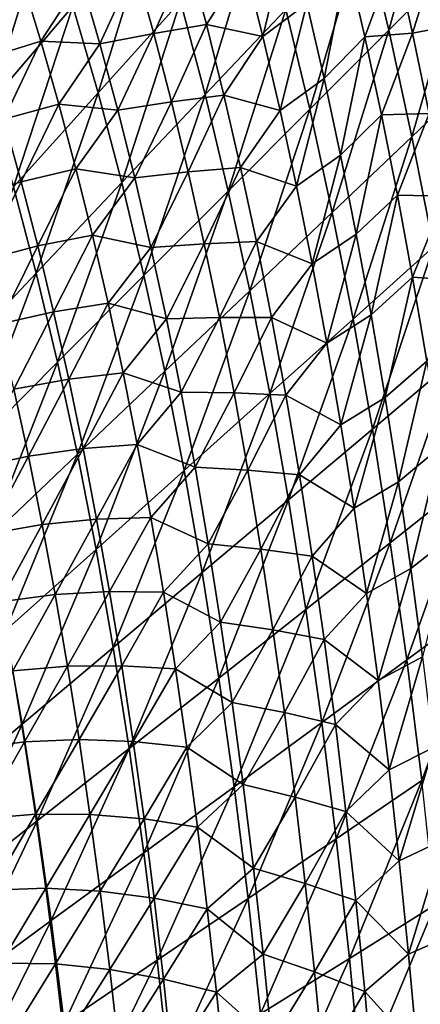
# Model space of a CAD drawing. Header units: millimetres. Extents: x -300 to 300, y -500 to 500.
# Tile 901 of 988: x 173 to 212, y 129 to 223. Entities that reach past the tile are written whole.
import ezdxf

# ---------------------------------------------------------------- set-up
doc = ezdxf.new("R2010")
doc.units = ezdxf.units.MM
doc.header["$LTSCALE"] = 81.481481
doc.layers.add('19', color=7, linetype='CONTINUOUS')
doc.layers.add('21', color=7, linetype='CONTINUOUS')

msp = doc.modelspace()

# ---------------------------------------------------------------- linework, layer by layer
at = {"layer": '19', "color": 7, "linetype": 'CONTINUOUS'}
for points in [[(175.848, 232.053, 66.291), (173.162, 239.757, 66.46), (167.985, 222.428, 67.727), (175.848, 232.053, 66.291)], [(208.509, 221.775, 60.4), (213.326, 239.211, 58.524), (206.147, 231.62, 60.573), (208.509, 221.775, 60.4)], [(215.758, 229.067, 58.348), (213.326, 239.211, 58.524), (208.509, 221.775, 60.4), (215.758, 229.067, 58.348)], [(180.789, 215.788, 65.964), (186.146, 233.102, 64.542), (178.389, 224.065, 66.126), (180.789, 215.788, 65.964)], [(188.642, 224.511, 64.373), (186.146, 233.102, 64.542), (180.789, 215.788, 65.964), (188.642, 224.511, 64.373)], [(190.992, 215.615, 64.208), (196.261, 232.961, 62.637), (188.642, 224.511, 64.373), (190.992, 215.615, 64.208)], [(198.697, 223.751, 62.465), (196.261, 232.961, 62.637), (190.992, 215.615, 64.208), (198.697, 223.751, 62.465)], [(170.42, 214.754, 67.571), (175.848, 232.053, 66.291), (167.985, 222.428, 67.727), (170.42, 214.754, 67.571)], [(178.389, 224.065, 66.126), (175.848, 232.053, 66.291), (170.42, 214.754, 67.571), (178.389, 224.065, 66.126)], [(200.983, 214.221, 62.298), (206.147, 231.62, 60.573), (198.697, 223.751, 62.465), (200.983, 214.221, 62.298)], [(208.509, 221.775, 60.4), (206.147, 231.62, 60.573), (200.983, 214.221, 62.298), (208.509, 221.775, 60.4)], [(210.717, 211.594, 60.234), (215.758, 229.067, 58.348), (208.509, 221.775, 60.4), (210.717, 211.594, 60.234)], [(218.032, 218.573, 58.177), (215.758, 229.067, 58.348), (210.717, 211.594, 60.234), (218.032, 218.573, 58.177)], [(172.718, 206.805, 67.417), (178.389, 224.065, 66.126), (170.42, 214.754, 67.571), (172.718, 206.805, 67.417)], [(180.789, 215.788, 65.964), (178.389, 224.065, 66.126), (172.718, 206.805, 67.417), (180.789, 215.788, 65.964)], [(183.048, 207.221, 65.806), (188.642, 224.511, 64.373), (180.789, 215.788, 65.964), (183.048, 207.221, 65.806)], [(190.992, 215.615, 64.208), (188.642, 224.511, 64.373), (183.048, 207.221, 65.806), (190.992, 215.615, 64.208)], [(193.197, 206.413, 64.047), (198.697, 223.751, 62.465), (190.992, 215.615, 64.208), (193.197, 206.413, 64.047)], [(200.983, 214.221, 62.298), (198.697, 223.751, 62.465), (193.197, 206.413, 64.047), (200.983, 214.221, 62.298)], [(203.12, 204.367, 62.136), (208.509, 221.775, 60.4), (200.983, 214.221, 62.298), (203.12, 204.367, 62.136)], [(210.717, 211.594, 60.234), (208.509, 221.775, 60.4), (203.12, 204.367, 62.136), (210.717, 211.594, 60.234)], [(212.774, 201.073, 60.073), (218.032, 218.573, 58.177), (210.717, 211.594, 60.234), (212.774, 201.073, 60.073)], [(174.883, 198.578, 67.267), (180.789, 215.788, 65.964), (172.718, 206.805, 67.417), (174.883, 198.578, 67.267)], [(183.048, 207.221, 65.806), (180.789, 215.788, 65.964), (174.883, 198.578, 67.267), (183.048, 207.221, 65.806)], [(185.169, 198.36, 65.653), (190.992, 215.615, 64.208), (183.048, 207.221, 65.806), (185.169, 198.36, 65.653)], [(193.197, 206.413, 64.047), (190.992, 215.615, 64.208), (185.169, 198.36, 65.653), (193.197, 206.413, 64.047)], [(195.26, 196.9, 63.891), (200.983, 214.221, 62.298), (193.197, 206.413, 64.047), (195.26, 196.9, 63.891)], [(203.12, 204.367, 62.136), (200.983, 214.221, 62.298), (195.26, 196.9, 63.891), (203.12, 204.367, 62.136)], [(205.112, 194.186, 61.98), (210.717, 211.594, 60.234), (203.12, 204.367, 62.136), (205.112, 194.186, 61.98)], [(212.774, 201.073, 60.073), (210.717, 211.594, 60.234), (205.112, 194.186, 61.98), (212.774, 201.073, 60.073)], [(174.883, 198.578, 67.267), (172.718, 206.805, 67.417), (166.513, 189.696, 68.597), (174.883, 198.578, 67.267)], [(176.916, 190.071, 67.121), (183.048, 207.221, 65.806), (174.883, 198.578, 67.267), (176.916, 190.071, 67.121)], [(185.169, 198.36, 65.653), (183.048, 207.221, 65.806), (176.916, 190.071, 67.121), (185.169, 198.36, 65.653)], [(187.154, 189.202, 65.504), (193.197, 206.413, 64.047), (185.169, 198.36, 65.653), (187.154, 189.202, 65.504)], [(195.26, 196.9, 63.891), (193.197, 206.413, 64.047), (187.154, 189.202, 65.504), (195.26, 196.9, 63.891)], [(197.183, 187.075, 63.741), (203.12, 204.367, 62.136), (195.26, 196.9, 63.891), (197.183, 187.075, 63.741)], [(205.112, 194.186, 61.98), (203.12, 204.367, 62.136), (197.183, 187.075, 63.741), (205.112, 194.186, 61.98)], [(206.96, 183.676, 61.831), (212.774, 201.073, 60.073), (205.112, 194.186, 61.98), (206.96, 183.676, 61.831)], [(214.682, 190.207, 59.919), (212.774, 201.073, 60.073), (206.96, 183.676, 61.831), (214.682, 190.207, 59.919)], [(168.453, 181.555, 68.459), (174.883, 198.578, 67.267), (166.513, 189.696, 68.597), (168.453, 181.555, 68.459)], [(176.916, 190.071, 67.121), (174.883, 198.578, 67.267), (168.453, 181.555, 68.459), (176.916, 190.071, 67.121)], [(178.818, 181.281, 66.98), (185.169, 198.36, 65.653), (176.916, 190.071, 67.121), (178.818, 181.281, 66.98)], [(187.154, 189.202, 65.504), (185.169, 198.36, 65.653), (178.818, 181.281, 66.98), (187.154, 189.202, 65.504)], [(189.003, 179.745, 65.36), (195.26, 196.9, 63.891), (187.154, 189.202, 65.504), (189.003, 179.745, 65.36)], [(197.183, 187.075, 63.741), (195.26, 196.9, 63.891), (189.003, 179.745, 65.36), (197.183, 187.075, 63.741)], [(198.967, 176.933, 63.597), (205.112, 194.186, 61.98), (197.183, 187.075, 63.741), (198.967, 176.933, 63.597)], [(206.96, 183.676, 61.831), (205.112, 194.186, 61.98), (198.967, 176.933, 63.597), (206.96, 183.676, 61.831)], [(170.269, 173.146, 68.326), (176.916, 190.071, 67.121), (168.453, 181.555, 68.459), (170.269, 173.146, 68.326)], [(178.818, 181.281, 66.98), (176.916, 190.071, 67.121), (170.269, 173.146, 68.326), (178.818, 181.281, 66.98)], [(208.667, 172.831, 61.688), (214.682, 190.207, 59.919), (206.96, 183.676, 61.831), (208.667, 172.831, 61.688)], [(216.443, 178.995, 59.771), (214.682, 190.207, 59.919), (208.667, 172.831, 61.688), (216.443, 178.995, 59.771)], [(180.591, 172.206, 66.844), (187.154, 189.202, 65.504), (178.818, 181.281, 66.98), (180.591, 172.206, 66.844)], [(189.003, 179.745, 65.36), (187.154, 189.202, 65.504), (180.591, 172.206, 66.844), (189.003, 179.745, 65.36)], [(190.72, 169.986, 65.222), (197.183, 187.075, 63.741), (189.003, 179.745, 65.36), (190.72, 169.986, 65.222)], [(198.967, 176.933, 63.597), (197.183, 187.075, 63.741), (190.72, 169.986, 65.222), (198.967, 176.933, 63.597)], [(200.615, 166.471, 63.459), (206.96, 183.676, 61.831), (198.967, 176.933, 63.597), (200.615, 166.471, 63.459)], [(208.667, 172.831, 61.688), (206.96, 183.676, 61.831), (200.615, 166.471, 63.459), (208.667, 172.831, 61.688)], [(171.962, 164.465, 68.198), (178.818, 181.281, 66.98), (170.269, 173.146, 68.326), (171.962, 164.465, 68.198)], [(180.591, 172.206, 66.844), (178.818, 181.281, 66.98), (171.962, 164.465, 68.198), (180.591, 172.206, 66.844)], [(182.237, 162.842, 66.713), (189.003, 179.745, 65.36), (180.591, 172.206, 66.844), (182.237, 162.842, 66.713)], [(190.72, 169.986, 65.222), (189.003, 179.745, 65.36), (182.237, 162.842, 66.713), (190.72, 169.986, 65.222)], [(210.233, 161.65, 61.552), (216.443, 178.995, 59.771), (208.667, 172.831, 61.688), (210.233, 161.65, 61.552)], [(218.06, 167.431, 59.631), (216.443, 178.995, 59.771), (210.233, 161.65, 61.552), (218.06, 167.431, 59.631)], [(192.306, 159.921, 65.091), (198.967, 176.933, 63.597), (190.72, 169.986, 65.222), (192.306, 159.921, 65.091)], [(200.615, 166.471, 63.459), (198.967, 176.933, 63.597), (192.306, 159.921, 65.091), (200.615, 166.471, 63.459)], [(173.534, 155.51, 68.075), (180.591, 172.206, 66.844), (171.962, 164.465, 68.198), (173.534, 155.51, 68.075)], [(182.237, 162.842, 66.713), (180.591, 172.206, 66.844), (173.534, 155.51, 68.075), (182.237, 162.842, 66.713)], [(202.128, 155.687, 63.328), (208.667, 172.831, 61.688), (200.615, 166.471, 63.459), (202.128, 155.687, 63.328)], [(210.233, 161.65, 61.552), (208.667, 172.831, 61.688), (202.128, 155.687, 63.328), (210.233, 161.65, 61.552)], [(183.757, 153.188, 66.589), (190.72, 169.986, 65.222), (182.237, 162.842, 66.713), (183.757, 153.188, 66.589)], [(192.306, 159.921, 65.091), (190.72, 169.986, 65.222), (183.757, 153.188, 66.589), (192.306, 159.921, 65.091)], [(211.663, 150.129, 61.424), (218.06, 167.431, 59.631), (210.233, 161.65, 61.552), (211.663, 150.129, 61.424)], [(193.763, 149.548, 64.966), (200.615, 166.471, 63.459), (192.306, 159.921, 65.091), (193.763, 149.548, 64.966)], [(202.128, 155.687, 63.328), (200.615, 166.471, 63.459), (193.763, 149.548, 64.966), (202.128, 155.687, 63.328)], [(173.534, 155.51, 68.075), (171.962, 164.465, 68.198), (164.631, 147.996, 69.314), (173.534, 155.51, 68.075)], [(174.987, 146.279, 67.958), (182.237, 162.842, 66.713), (173.534, 155.51, 68.075), (174.987, 146.279, 67.958)], [(183.757, 153.188, 66.589), (182.237, 162.842, 66.713), (174.987, 146.279, 67.958), (183.757, 153.188, 66.589)], [(203.509, 144.578, 63.205), (210.233, 161.65, 61.552), (202.128, 155.687, 63.328), (203.509, 144.578, 63.205)], [(211.663, 150.129, 61.424), (210.233, 161.65, 61.552), (203.509, 144.578, 63.205), (211.663, 150.129, 61.424)], [(185.154, 143.24, 66.47), (192.306, 159.921, 65.091), (183.757, 153.188, 66.589), (185.154, 143.24, 66.47)], [(193.763, 149.548, 64.966), (192.306, 159.921, 65.091), (185.154, 143.24, 66.47), (193.763, 149.548, 64.966)], [(166.013, 139.2, 69.204), (173.534, 155.51, 68.075), (164.631, 147.996, 69.314), (166.013, 139.2, 69.204)], [(174.987, 146.279, 67.958), (173.534, 155.51, 68.075), (166.013, 139.2, 69.204), (174.987, 146.279, 67.958)], [(195.092, 138.865, 64.848), (202.128, 155.687, 63.328), (193.763, 149.548, 64.966), (195.092, 138.865, 64.848)], [(203.509, 144.578, 63.205), (202.128, 155.687, 63.328), (195.092, 138.865, 64.848), (203.509, 144.578, 63.205)], [(176.322, 136.769, 67.847), (183.757, 153.188, 66.589), (174.987, 146.279, 67.958), (176.322, 136.769, 67.847)], [(185.154, 143.24, 66.47), (183.757, 153.188, 66.589), (176.322, 136.769, 67.847), (185.154, 143.24, 66.47)], [(186.43, 132.996, 66.359), (193.763, 149.548, 64.966), (185.154, 143.24, 66.47), (186.43, 132.996, 66.359)], [(195.092, 138.865, 64.848), (193.763, 149.548, 64.966), (186.43, 132.996, 66.359), (195.092, 138.865, 64.848)], [(204.759, 133.14, 63.09), (211.663, 150.129, 61.424), (203.509, 144.578, 63.205), (204.759, 133.14, 63.09)], [(212.956, 138.265, 61.305), (211.663, 150.129, 61.424), (204.759, 133.14, 63.09), (212.956, 138.265, 61.305)], [(167.283, 130.141, 69.1), (174.987, 146.279, 67.958), (166.013, 139.2, 69.204), (167.283, 130.141, 69.1)], [(176.322, 136.769, 67.847), (174.987, 146.279, 67.958), (167.283, 130.141, 69.1), (176.322, 136.769, 67.847)], [(196.296, 127.867, 64.738), (203.509, 144.578, 63.205), (195.092, 138.865, 64.848), (196.296, 127.867, 64.738)], [(204.759, 133.14, 63.09), (203.509, 144.578, 63.205), (196.296, 127.867, 64.738), (204.759, 133.14, 63.09)], [(177.541, 126.977, 67.742), (185.154, 143.24, 66.47), (176.322, 136.769, 67.847), (177.541, 126.977, 67.742)], [(186.43, 132.996, 66.359), (185.154, 143.24, 66.47), (177.541, 126.977, 67.742), (186.43, 132.996, 66.359)], [(187.585, 122.453, 66.254), (195.092, 138.865, 64.848), (186.43, 132.996, 66.359), (187.585, 122.453, 66.254)], [(196.296, 127.867, 64.738), (195.092, 138.865, 64.848), (187.585, 122.453, 66.254), (196.296, 127.867, 64.738)], [(205.881, 121.37, 62.984), (212.956, 138.265, 61.305), (204.759, 133.14, 63.09), (205.881, 121.37, 62.984)], [(214.117, 126.054, 61.194), (212.956, 138.265, 61.305), (205.881, 121.37, 62.984), (214.117, 126.054, 61.194)], [(168.443, 120.814, 69.003), (176.322, 136.769, 67.847), (167.283, 130.141, 69.1), (168.443, 120.814, 69.003)], [(177.541, 126.977, 67.742), (176.322, 136.769, 67.847), (168.443, 120.814, 69.003), (177.541, 126.977, 67.742)], [(178.645, 116.902, 67.643), (186.43, 132.996, 66.359), (177.541, 126.977, 67.742), (178.645, 116.902, 67.643)], [(187.585, 122.453, 66.254), (186.43, 132.996, 66.359), (178.645, 116.902, 67.643), (187.585, 122.453, 66.254)], [(197.377, 116.553, 64.637), (204.759, 133.14, 63.09), (196.296, 127.867, 64.738), (197.377, 116.553, 64.637)], [(205.881, 121.37, 62.984), (204.759, 133.14, 63.09), (197.377, 116.553, 64.637), (205.881, 121.37, 62.984)]]:
    msp.add_3dface(points, dxfattribs=at)
at = {"layer": '21', "color": 7, "linetype": 'CONTINUOUS'}
for points in [[(196.51, 221.154, 47.677), (194.784, 228.028, 47.797), (198.965, 231.308, 46.8), (196.51, 221.154, 47.677)], [(200.698, 224.328, 46.68), (196.51, 221.154, 47.677), (198.965, 231.308, 46.8), (200.698, 224.328, 46.68)], [(213.447, 230.046, 43.393), (210.796, 221.488, 44.423), (209.129, 228.985, 44.541), (213.447, 230.046, 43.393)], [(213.447, 230.046, 43.393), (215.116, 222.317, 43.275), (210.796, 221.488, 44.423), (213.447, 230.046, 43.393)], [(186.097, 221.455, 49.674), (184.338, 227.815, 49.792), (189.386, 228.856, 48.83), (186.097, 221.455, 49.674)], [(191.13, 222.296, 48.711), (186.097, 221.455, 49.674), (189.386, 228.856, 48.83), (191.13, 222.296, 48.711)], [(191.13, 222.296, 48.711), (189.386, 228.856, 48.83), (194.784, 228.028, 47.797), (191.13, 222.296, 48.711)], [(202.351, 217.169, 46.562), (200.698, 224.328, 46.68), (204.555, 228.423, 45.66), (202.351, 217.169, 46.562)], [(206.234, 221.142, 45.541), (202.351, 217.169, 46.562), (204.555, 228.423, 45.66), (206.234, 221.142, 45.541)], [(206.234, 221.142, 45.541), (204.555, 228.423, 45.66), (209.129, 228.985, 44.541), (206.234, 221.142, 45.541)], [(210.796, 221.488, 44.423), (206.234, 221.142, 45.541), (209.129, 228.985, 44.541), (210.796, 221.488, 44.423)], [(180.964, 220.469, 50.598), (179.19, 226.629, 50.715), (184.338, 227.815, 49.792), (180.964, 220.469, 50.598)], [(186.097, 221.455, 49.674), (180.964, 220.469, 50.598), (184.338, 227.815, 49.792), (186.097, 221.455, 49.674)], [(196.51, 221.154, 47.677), (191.13, 222.296, 48.711), (194.784, 228.028, 47.797), (196.51, 221.154, 47.677)], [(170.09, 219.096, 52.35), (168.294, 224.768, 52.464), (173.537, 226.6, 51.625), (170.09, 219.096, 52.35)], [(175.325, 220.732, 51.51), (170.09, 219.096, 52.35), (173.537, 226.6, 51.625), (175.325, 220.732, 51.51)], [(175.325, 220.732, 51.51), (173.537, 226.6, 51.625), (179.19, 226.629, 50.715), (175.325, 220.732, 51.51)], [(180.964, 220.469, 50.598), (175.325, 220.732, 51.51), (179.19, 226.629, 50.715), (180.964, 220.469, 50.598)], [(198.156, 214.103, 47.559), (196.51, 221.154, 47.677), (200.698, 224.328, 46.68), (198.156, 214.103, 47.559)], [(202.351, 217.169, 46.562), (198.156, 214.103, 47.559), (200.698, 224.328, 46.68), (202.351, 217.169, 46.562)], [(187.78, 214.93, 49.558), (186.097, 221.455, 49.674), (191.13, 222.296, 48.711), (187.78, 214.93, 49.558)], [(192.797, 215.566, 48.594), (187.78, 214.93, 49.558), (191.13, 222.296, 48.711), (192.797, 215.566, 48.594)], [(192.797, 215.566, 48.594), (191.13, 222.296, 48.711), (196.51, 221.154, 47.677), (192.797, 215.566, 48.594)], [(215.116, 222.317, 43.275), (212.382, 213.802, 44.307), (210.796, 221.488, 44.423), (215.116, 222.317, 43.275)], [(182.662, 214.146, 50.482), (180.964, 220.469, 50.598), (186.097, 221.455, 49.674), (182.662, 214.146, 50.482)], [(187.78, 214.93, 49.558), (182.662, 214.146, 50.482), (186.097, 221.455, 49.674), (187.78, 214.93, 49.558)], [(198.156, 214.103, 47.559), (192.797, 215.566, 48.594), (196.51, 221.154, 47.677), (198.156, 214.103, 47.559)], [(203.924, 209.83, 46.447), (202.351, 217.169, 46.562), (206.234, 221.142, 45.541), (203.924, 209.83, 46.447)], [(207.832, 213.678, 45.424), (203.924, 209.83, 46.447), (206.234, 221.142, 45.541), (207.832, 213.678, 45.424)], [(207.832, 213.678, 45.424), (206.234, 221.142, 45.541), (210.796, 221.488, 44.423), (207.832, 213.678, 45.424)], [(212.382, 213.802, 44.307), (207.832, 213.678, 45.424), (210.796, 221.488, 44.423), (212.382, 213.802, 44.307)], [(171.813, 213.272, 52.238), (170.09, 219.096, 52.35), (175.325, 220.732, 51.51), (171.813, 213.272, 52.238)], [(177.039, 214.709, 51.396), (171.813, 213.272, 52.238), (175.325, 220.732, 51.51), (177.039, 214.709, 51.396)], [(177.039, 214.709, 51.396), (175.325, 220.732, 51.51), (180.964, 220.469, 50.598), (177.039, 214.709, 51.396)], [(182.662, 214.146, 50.482), (177.039, 214.709, 51.396), (180.964, 220.469, 50.598), (182.662, 214.146, 50.482)], [(199.724, 206.873, 47.444), (198.156, 214.103, 47.559), (202.351, 217.169, 46.562), (199.724, 206.873, 47.444)], [(203.924, 209.83, 46.447), (199.724, 206.873, 47.444), (202.351, 217.169, 46.562), (203.924, 209.83, 46.447)], [(189.386, 208.238, 49.443), (187.78, 214.93, 49.558), (192.797, 215.566, 48.594), (189.386, 208.238, 49.443)], [(194.388, 208.666, 48.479), (189.386, 208.238, 49.443), (192.797, 215.566, 48.594), (194.388, 208.666, 48.479)], [(194.388, 208.666, 48.479), (192.797, 215.566, 48.594), (198.156, 214.103, 47.559), (194.388, 208.666, 48.479)], [(173.464, 207.297, 52.128), (171.813, 213.272, 52.238), (177.039, 214.709, 51.396), (173.464, 207.297, 52.128)], [(178.68, 208.53, 51.284), (173.464, 207.297, 52.128), (177.039, 214.709, 51.396), (178.68, 208.53, 51.284)], [(178.68, 208.53, 51.284), (177.039, 214.709, 51.396), (182.662, 214.146, 50.482), (178.68, 208.53, 51.284)], [(184.285, 207.661, 50.369), (182.662, 214.146, 50.482), (187.78, 214.93, 49.558), (184.285, 207.661, 50.369)], [(189.386, 208.238, 49.443), (184.285, 207.661, 50.369), (187.78, 214.93, 49.558), (189.386, 208.238, 49.443)], [(184.285, 207.661, 50.369), (178.68, 208.53, 51.284), (182.662, 214.146, 50.482), (184.285, 207.661, 50.369)], [(199.724, 206.873, 47.444), (194.388, 208.666, 48.479), (198.156, 214.103, 47.559), (199.724, 206.873, 47.444)], [(205.419, 202.309, 46.334), (203.924, 209.83, 46.447), (207.832, 213.678, 45.424), (205.419, 202.309, 46.334)], [(209.35, 206.028, 45.311), (205.419, 202.309, 46.334), (207.832, 213.678, 45.424), (209.35, 206.028, 45.311)], [(209.35, 206.028, 45.311), (207.832, 213.678, 45.424), (212.382, 213.802, 44.307), (209.35, 206.028, 45.311)], [(213.887, 205.926, 44.194), (209.35, 206.028, 45.311), (212.382, 213.802, 44.307), (213.887, 205.926, 44.194)], [(173.464, 207.297, 52.128), (168.218, 205.711, 52.929), (171.813, 213.272, 52.238), (173.464, 207.297, 52.128)], [(201.213, 199.465, 47.332), (199.724, 206.873, 47.444), (203.924, 209.83, 46.447), (201.213, 199.465, 47.332)], [(205.419, 202.309, 46.334), (201.213, 199.465, 47.332), (203.924, 209.83, 46.447), (205.419, 202.309, 46.334)], [(190.917, 201.379, 49.332), (189.386, 208.238, 49.443), (194.388, 208.666, 48.479), (190.917, 201.379, 49.332)], [(195.902, 201.594, 48.367), (190.917, 201.379, 49.332), (194.388, 208.666, 48.479), (195.902, 201.594, 48.367)], [(195.902, 201.594, 48.367), (194.388, 208.666, 48.479), (199.724, 206.873, 47.444), (195.902, 201.594, 48.367)], [(175.043, 201.167, 52.019), (173.464, 207.297, 52.128), (178.68, 208.53, 51.284), (175.043, 201.167, 52.019)], [(180.248, 202.194, 51.175), (175.043, 201.167, 52.019), (178.68, 208.53, 51.284), (180.248, 202.194, 51.175)], [(180.248, 202.194, 51.175), (178.68, 208.53, 51.284), (184.285, 207.661, 50.369), (180.248, 202.194, 51.175)], [(185.832, 201.012, 50.258), (184.285, 207.661, 50.369), (189.386, 208.238, 49.443), (185.832, 201.012, 50.258)], [(190.917, 201.379, 49.332), (185.832, 201.012, 50.258), (189.386, 208.238, 49.443), (190.917, 201.379, 49.332)], [(169.803, 199.789, 52.822), (168.218, 205.711, 52.929), (173.464, 207.297, 52.128), (169.803, 199.789, 52.822)], [(175.043, 201.167, 52.019), (169.803, 199.789, 52.822), (173.464, 207.297, 52.128), (175.043, 201.167, 52.019)], [(185.832, 201.012, 50.258), (180.248, 202.194, 51.175), (184.285, 207.661, 50.369), (185.832, 201.012, 50.258)], [(201.213, 199.465, 47.332), (195.902, 201.594, 48.367), (199.724, 206.873, 47.444), (201.213, 199.465, 47.332)], [(206.837, 194.606, 46.225), (205.419, 202.309, 46.334), (209.35, 206.028, 45.311), (206.837, 194.606, 46.225)], [(210.79, 198.19, 45.2), (206.837, 194.606, 46.225), (209.35, 206.028, 45.311), (210.79, 198.19, 45.2)], [(210.79, 198.19, 45.2), (209.35, 206.028, 45.311), (213.887, 205.926, 44.194), (210.79, 198.19, 45.2)], [(215.311, 197.857, 44.084), (210.79, 198.19, 45.2), (213.887, 205.926, 44.194), (215.311, 197.857, 44.084)], [(176.55, 194.883, 51.913), (175.043, 201.167, 52.019), (180.248, 202.194, 51.175), (176.55, 194.883, 51.913)], [(181.745, 195.699, 51.067), (176.55, 194.883, 51.913), (180.248, 202.194, 51.175), (181.745, 195.699, 51.067)], [(181.745, 195.699, 51.067), (180.248, 202.194, 51.175), (185.832, 201.012, 50.258), (181.745, 195.699, 51.067)], [(202.625, 191.875, 47.223), (201.213, 199.465, 47.332), (205.419, 202.309, 46.334), (202.625, 191.875, 47.223)], [(206.837, 194.606, 46.225), (202.625, 191.875, 47.223), (205.419, 202.309, 46.334), (206.837, 194.606, 46.225)], [(171.318, 193.717, 52.717), (169.803, 199.789, 52.822), (175.043, 201.167, 52.019), (171.318, 193.717, 52.717)], [(176.55, 194.883, 51.913), (171.318, 193.717, 52.717), (175.043, 201.167, 52.019), (176.55, 194.883, 51.913)], [(187.307, 194.197, 50.149), (185.832, 201.012, 50.258), (190.917, 201.379, 49.332), (187.307, 194.197, 50.149)], [(192.374, 194.35, 49.223), (187.307, 194.197, 50.149), (190.917, 201.379, 49.332), (192.374, 194.35, 49.223)], [(192.374, 194.35, 49.223), (190.917, 201.379, 49.332), (195.902, 201.594, 48.367), (192.374, 194.35, 49.223)], [(197.341, 194.35, 48.258), (192.374, 194.35, 49.223), (195.902, 201.594, 48.367), (197.341, 194.35, 48.258)], [(197.341, 194.35, 48.258), (195.902, 201.594, 48.367), (201.213, 199.465, 47.332), (197.341, 194.35, 48.258)], [(187.307, 194.197, 50.149), (181.745, 195.699, 51.067), (185.832, 201.012, 50.258), (187.307, 194.197, 50.149)], [(202.625, 191.875, 47.223), (197.341, 194.35, 48.258), (201.213, 199.465, 47.332), (202.625, 191.875, 47.223)], [(208.177, 186.718, 46.118), (206.837, 194.606, 46.225), (210.79, 198.19, 45.2), (208.177, 186.718, 46.118)], [(212.151, 190.165, 45.093), (208.177, 186.718, 46.118), (210.79, 198.19, 45.2), (212.151, 190.165, 45.093)], [(212.151, 190.165, 45.093), (210.79, 198.19, 45.2), (215.311, 197.857, 44.084), (212.151, 190.165, 45.093)], [(177.988, 188.443, 51.809), (176.55, 194.883, 51.913), (181.745, 195.699, 51.067), (177.988, 188.443, 51.809)], [(183.17, 189.044, 50.962), (177.988, 188.443, 51.809), (181.745, 195.699, 51.067), (183.17, 189.044, 50.962)], [(183.17, 189.044, 50.962), (181.745, 195.699, 51.067), (187.307, 194.197, 50.149), (183.17, 189.044, 50.962)], [(172.763, 187.492, 52.615), (171.318, 193.717, 52.717), (176.55, 194.883, 51.913), (172.763, 187.492, 52.615)], [(177.988, 188.443, 51.809), (172.763, 187.492, 52.615), (176.55, 194.883, 51.913), (177.988, 188.443, 51.809)], [(203.961, 184.103, 47.117), (202.625, 191.875, 47.223), (206.837, 194.606, 46.225), (203.961, 184.103, 47.117)], [(208.177, 186.718, 46.118), (203.961, 184.103, 47.117), (206.837, 194.606, 46.225), (208.177, 186.718, 46.118)], [(188.707, 187.216, 50.043), (183.17, 189.044, 50.962), (187.307, 194.197, 50.149), (188.707, 187.216, 50.043)], [(188.707, 187.216, 50.043), (187.307, 194.197, 50.149), (192.374, 194.35, 49.223), (188.707, 187.216, 50.043)], [(193.756, 187.151, 49.117), (188.707, 187.216, 50.043), (192.374, 194.35, 49.223), (193.756, 187.151, 49.117)], [(193.756, 187.151, 49.117), (192.374, 194.35, 49.223), (197.341, 194.35, 48.258), (193.756, 187.151, 49.117)], [(198.705, 186.931, 48.152), (193.756, 187.151, 49.117), (197.341, 194.35, 48.258), (198.705, 186.931, 48.152)], [(198.705, 186.931, 48.152), (197.341, 194.35, 48.258), (202.625, 191.875, 47.223), (198.705, 186.931, 48.152)], [(203.961, 184.103, 47.117), (198.705, 186.931, 48.152), (202.625, 191.875, 47.223), (203.961, 184.103, 47.117)], [(209.441, 178.644, 46.015), (208.177, 186.718, 46.118), (212.151, 190.165, 45.093), (209.441, 178.644, 46.015)], [(213.435, 181.95, 44.989), (209.441, 178.644, 46.015), (212.151, 190.165, 45.093), (213.435, 181.95, 44.989)], [(179.355, 181.846, 51.707), (177.988, 188.443, 51.809), (183.17, 189.044, 50.962), (179.355, 181.846, 51.707)], [(184.524, 182.229, 50.859), (179.355, 181.846, 51.707), (183.17, 189.044, 50.962), (184.524, 182.229, 50.859)], [(184.524, 182.229, 50.859), (183.17, 189.044, 50.962), (188.707, 187.216, 50.043), (184.524, 182.229, 50.859)], [(174.14, 181.115, 52.514), (172.763, 187.492, 52.615), (177.988, 188.443, 51.809), (174.14, 181.115, 52.514)], [(179.355, 181.846, 51.707), (174.14, 181.115, 52.514), (177.988, 188.443, 51.809), (179.355, 181.846, 51.707)], [(174.14, 181.115, 52.514), (168.901, 179.971, 53.28), (172.763, 187.492, 52.615), (174.14, 181.115, 52.514)], [(190.036, 180.066, 49.94), (184.524, 182.229, 50.859), (188.707, 187.216, 50.043), (190.036, 180.066, 49.94)], [(190.036, 180.066, 49.94), (188.707, 187.216, 50.043), (193.756, 187.151, 49.117), (190.036, 180.066, 49.94)], [(195.066, 179.781, 49.013), (190.036, 180.066, 49.94), (193.756, 187.151, 49.117), (195.066, 179.781, 49.013)], [(195.066, 179.781, 49.013), (193.756, 187.151, 49.117), (198.705, 186.931, 48.152), (195.066, 179.781, 49.013)], [(199.996, 179.336, 48.049), (195.066, 179.781, 49.013), (198.705, 186.931, 48.152), (199.996, 179.336, 48.049)], [(199.996, 179.336, 48.049), (198.705, 186.931, 48.152), (203.961, 184.103, 47.117), (199.996, 179.336, 48.049)], [(205.221, 176.147, 47.014), (203.961, 184.103, 47.117), (208.177, 186.718, 46.118), (205.221, 176.147, 47.014)], [(209.441, 178.644, 46.015), (205.221, 176.147, 47.014), (208.177, 186.718, 46.118), (209.441, 178.644, 46.015)], [(205.221, 176.147, 47.014), (199.996, 179.336, 48.049), (203.961, 184.103, 47.117), (205.221, 176.147, 47.014)], [(175.449, 174.583, 52.416), (174.14, 181.115, 52.514), (179.355, 181.846, 51.707), (175.449, 174.583, 52.416)], [(180.654, 175.091, 51.608), (175.449, 174.583, 52.416), (179.355, 181.846, 51.707), (180.654, 175.091, 51.608)], [(180.654, 175.091, 51.608), (179.355, 181.846, 51.707), (184.524, 182.229, 50.859), (180.654, 175.091, 51.608)], [(185.808, 175.253, 50.76), (180.654, 175.091, 51.608), (184.524, 182.229, 50.859), (185.808, 175.253, 50.76)], [(185.808, 175.253, 50.76), (184.524, 182.229, 50.859), (190.036, 180.066, 49.94), (185.808, 175.253, 50.76)], [(210.63, 170.384, 45.916), (209.441, 178.644, 46.015), (213.435, 181.95, 44.989), (210.63, 170.384, 45.916)], [(214.642, 173.543, 44.889), (210.63, 170.384, 45.916), (213.435, 181.95, 44.989), (214.642, 173.543, 44.889)], [(170.215, 173.666, 53.184), (168.901, 179.971, 53.28), (174.14, 181.115, 52.514), (170.215, 173.666, 53.184)], [(175.449, 174.583, 52.416), (170.215, 173.666, 53.184), (174.14, 181.115, 52.514), (175.449, 174.583, 52.416)], [(191.293, 172.748, 49.84), (185.808, 175.253, 50.76), (190.036, 180.066, 49.94), (191.293, 172.748, 49.84)], [(191.293, 172.748, 49.84), (190.036, 180.066, 49.94), (195.066, 179.781, 49.013), (191.293, 172.748, 49.84)], [(196.303, 172.237, 48.913), (191.293, 172.748, 49.84), (195.066, 179.781, 49.013), (196.303, 172.237, 48.913)], [(196.303, 172.237, 48.913), (195.066, 179.781, 49.013), (199.996, 179.336, 48.049), (196.303, 172.237, 48.913)], [(201.214, 171.564, 47.949), (196.303, 172.237, 48.913), (199.996, 179.336, 48.049), (201.214, 171.564, 47.949)], [(201.214, 171.564, 47.949), (199.996, 179.336, 48.049), (205.221, 176.147, 47.014), (201.214, 171.564, 47.949)], [(206.406, 168.006, 46.915), (205.221, 176.147, 47.014), (209.441, 178.644, 46.015), (206.406, 168.006, 46.915)], [(210.63, 170.384, 45.916), (206.406, 168.006, 46.915), (209.441, 178.644, 46.015), (210.63, 170.384, 45.916)], [(206.406, 168.006, 46.915), (201.214, 171.564, 47.949), (205.221, 176.147, 47.014), (206.406, 168.006, 46.915)], [(176.69, 167.897, 52.321), (175.449, 174.583, 52.416), (180.654, 175.091, 51.608), (176.69, 167.897, 52.321)], [(181.884, 168.177, 51.512), (176.69, 167.897, 52.321), (180.654, 175.091, 51.608), (181.884, 168.177, 51.512)], [(181.884, 168.177, 51.512), (180.654, 175.091, 51.608), (185.808, 175.253, 50.76), (181.884, 168.177, 51.512)], [(187.024, 168.113, 50.663), (181.884, 168.177, 51.512), (185.808, 175.253, 50.76), (187.024, 168.113, 50.663)], [(187.024, 168.113, 50.663), (185.808, 175.253, 50.76), (191.293, 172.748, 49.84), (187.024, 168.113, 50.663)], [(171.462, 167.21, 53.09), (170.215, 173.666, 53.184), (175.449, 174.583, 52.416), (171.462, 167.21, 53.09)], [(176.69, 167.897, 52.321), (171.462, 167.21, 53.09), (175.449, 174.583, 52.416), (176.69, 167.897, 52.321)], [(211.745, 161.934, 45.821), (210.63, 170.384, 45.916), (214.642, 173.543, 44.889), (211.745, 161.934, 45.821)], [(192.479, 165.259, 49.743), (187.024, 168.113, 50.663), (191.293, 172.748, 49.84), (192.479, 165.259, 49.743)], [(192.479, 165.259, 49.743), (191.293, 172.748, 49.84), (196.303, 172.237, 48.913), (192.479, 165.259, 49.743)], [(197.469, 164.52, 48.817), (192.479, 165.259, 49.743), (196.303, 172.237, 48.913), (197.469, 164.52, 48.817)], [(197.469, 164.52, 48.817), (196.303, 172.237, 48.913), (201.214, 171.564, 47.949), (197.469, 164.52, 48.817)], [(202.359, 163.615, 47.853), (197.469, 164.52, 48.817), (201.214, 171.564, 47.949), (202.359, 163.615, 47.853)], [(202.359, 163.615, 47.853), (201.214, 171.564, 47.949), (206.406, 168.006, 46.915), (202.359, 163.615, 47.853)], [(207.516, 159.679, 46.82), (206.406, 168.006, 46.915), (210.63, 170.384, 45.916), (207.516, 159.679, 46.82)], [(211.745, 161.934, 45.821), (207.516, 159.679, 46.82), (210.63, 170.384, 45.916), (211.745, 161.934, 45.821)], [(172.644, 160.603, 52.999), (171.462, 167.21, 53.09), (176.69, 167.897, 52.321), (172.644, 160.603, 52.999)], [(177.865, 161.055, 52.229), (172.644, 160.603, 52.999), (176.69, 167.897, 52.321), (177.865, 161.055, 52.229)], [(177.865, 161.055, 52.229), (176.69, 167.897, 52.321), (181.884, 168.177, 51.512), (177.865, 161.055, 52.229)], [(183.046, 161.103, 51.419), (177.865, 161.055, 52.229), (181.884, 168.177, 51.512), (183.046, 161.103, 51.419)], [(183.046, 161.103, 51.419), (181.884, 168.177, 51.512), (187.024, 168.113, 50.663), (183.046, 161.103, 51.419)], [(188.17, 160.809, 50.569), (183.046, 161.103, 51.419), (187.024, 168.113, 50.663), (188.17, 160.809, 50.569)], [(188.17, 160.809, 50.569), (187.024, 168.113, 50.663), (192.479, 165.259, 49.743), (188.17, 160.809, 50.569)], [(207.516, 159.679, 46.82), (202.359, 163.615, 47.853), (206.406, 168.006, 46.915), (207.516, 159.679, 46.82)], [(193.594, 157.599, 49.65), (188.17, 160.809, 50.569), (192.479, 165.259, 49.743), (193.594, 157.599, 49.65)], [(193.594, 157.599, 49.65), (192.479, 165.259, 49.743), (197.469, 164.52, 48.817), (193.594, 157.599, 49.65)], [(198.564, 156.627, 48.724), (193.594, 157.599, 49.65), (197.469, 164.52, 48.817), (198.564, 156.627, 48.724)], [(198.564, 156.627, 48.724), (197.469, 164.52, 48.817), (202.359, 163.615, 47.853), (198.564, 156.627, 48.724)], [(203.433, 155.486, 47.761), (198.564, 156.627, 48.724), (202.359, 163.615, 47.853), (203.433, 155.486, 47.761)], [(203.433, 155.486, 47.761), (202.359, 163.615, 47.853), (207.516, 159.679, 46.82), (203.433, 155.486, 47.761)], [(208.554, 151.164, 46.729), (207.516, 159.679, 46.82), (211.745, 161.934, 45.821), (208.554, 151.164, 46.729)], [(212.786, 153.295, 45.729), (208.554, 151.164, 46.729), (211.745, 161.934, 45.821), (212.786, 153.295, 45.729)], [(173.761, 153.842, 52.911), (172.644, 160.603, 52.999), (177.865, 161.055, 52.229), (173.761, 153.842, 52.911)], [(178.973, 154.055, 52.139), (173.761, 153.842, 52.911), (177.865, 161.055, 52.229), (178.973, 154.055, 52.139)], [(178.973, 154.055, 52.139), (177.865, 161.055, 52.229), (183.046, 161.103, 51.419), (178.973, 154.055, 52.139)], [(184.141, 153.867, 51.329), (178.973, 154.055, 52.139), (183.046, 161.103, 51.419), (184.141, 153.867, 51.329)], [(184.141, 153.867, 51.329), (183.046, 161.103, 51.419), (188.17, 160.809, 50.569), (184.141, 153.867, 51.329)], [(189.249, 153.339, 50.479), (184.141, 153.867, 51.329), (188.17, 160.809, 50.569), (189.249, 153.339, 50.479)], [(189.249, 153.339, 50.479), (188.17, 160.809, 50.569), (193.594, 157.599, 49.65), (189.249, 153.339, 50.479)], [(173.761, 153.842, 52.911), (168.528, 153.142, 53.642), (172.644, 160.603, 52.999), (173.761, 153.842, 52.911)], [(208.554, 151.164, 46.729), (203.433, 155.486, 47.761), (207.516, 159.679, 46.82), (208.554, 151.164, 46.729)], [(194.64, 149.766, 49.56), (189.249, 153.339, 50.479), (193.594, 157.599, 49.65), (194.64, 149.766, 49.56)], [(194.64, 149.766, 49.56), (193.594, 157.599, 49.65), (198.564, 156.627, 48.724), (194.64, 149.766, 49.56)], [(199.588, 148.558, 48.635), (194.64, 149.766, 49.56), (198.564, 156.627, 48.724), (199.588, 148.558, 48.635)], [(199.588, 148.558, 48.635), (198.564, 156.627, 48.724), (203.433, 155.486, 47.761), (199.588, 148.558, 48.635)], [(204.436, 147.176, 47.672), (199.588, 148.558, 48.635), (203.433, 155.486, 47.761), (204.436, 147.176, 47.672)], [(204.436, 147.176, 47.672), (203.433, 155.486, 47.761), (208.554, 151.164, 46.729), (204.436, 147.176, 47.672)], [(169.584, 146.478, 53.558), (168.528, 153.142, 53.642), (173.761, 153.842, 52.911), (169.584, 146.478, 53.558)], [(174.813, 146.928, 52.826), (169.584, 146.478, 53.558), (173.761, 153.842, 52.911), (174.813, 146.928, 52.826)], [(174.813, 146.928, 52.826), (173.761, 153.842, 52.911), (178.973, 154.055, 52.139), (174.813, 146.928, 52.826)], [(180.016, 146.897, 52.053), (174.813, 146.928, 52.826), (178.973, 154.055, 52.139), (180.016, 146.897, 52.053)], [(180.016, 146.897, 52.053), (178.973, 154.055, 52.139), (184.141, 153.867, 51.329), (180.016, 146.897, 52.053)], [(185.17, 146.469, 51.242), (180.016, 146.897, 52.053), (184.141, 153.867, 51.329), (185.17, 146.469, 51.242)], [(185.17, 146.469, 51.242), (184.141, 153.867, 51.329), (189.249, 153.339, 50.479), (185.17, 146.469, 51.242)], [(190.261, 145.703, 50.392), (185.17, 146.469, 51.242), (189.249, 153.339, 50.479), (190.261, 145.703, 50.392)], [(190.261, 145.703, 50.392), (189.249, 153.339, 50.479), (194.64, 149.766, 49.56), (190.261, 145.703, 50.392)], [(209.519, 142.46, 46.642), (208.554, 151.164, 46.729), (212.786, 153.295, 45.729), (209.519, 142.46, 46.642)], [(213.754, 144.465, 45.642), (209.519, 142.46, 46.642), (212.786, 153.295, 45.729), (213.754, 144.465, 45.642)], [(209.519, 142.46, 46.642), (204.436, 147.176, 47.672), (208.554, 151.164, 46.729), (209.519, 142.46, 46.642)], [(195.617, 141.76, 49.475), (190.261, 145.703, 50.392), (194.64, 149.766, 49.56), (195.617, 141.76, 49.475)], [(195.617, 141.76, 49.475), (194.64, 149.766, 49.56), (199.588, 148.558, 48.635), (195.617, 141.76, 49.475)], [(200.543, 140.31, 48.549), (195.617, 141.76, 49.475), (199.588, 148.558, 48.635), (200.543, 140.31, 48.549)], [(200.543, 140.31, 48.549), (199.588, 148.558, 48.635), (204.436, 147.176, 47.672), (200.543, 140.31, 48.549)], [(170.578, 139.664, 53.477), (169.584, 146.478, 53.558), (174.813, 146.928, 52.826), (170.578, 139.664, 53.477)], [(175.802, 139.86, 52.744), (170.578, 139.664, 53.477), (174.813, 146.928, 52.826), (175.802, 139.86, 52.744)], [(175.802, 139.86, 52.744), (174.813, 146.928, 52.826), (180.016, 146.897, 52.053), (175.802, 139.86, 52.744)], [(180.994, 139.58, 51.971), (175.802, 139.86, 52.744), (180.016, 146.897, 52.053), (180.994, 139.58, 51.971)], [(180.994, 139.58, 51.971), (180.016, 146.897, 52.053), (185.17, 146.469, 51.242), (180.994, 139.58, 51.971)], [(205.369, 138.684, 47.588), (200.543, 140.31, 48.549), (204.436, 147.176, 47.672), (205.369, 138.684, 47.588)], [(205.369, 138.684, 47.588), (204.436, 147.176, 47.672), (209.519, 142.46, 46.642), (205.369, 138.684, 47.588)], [(186.133, 138.908, 51.159), (180.994, 139.58, 51.971), (185.17, 146.469, 51.242), (186.133, 138.908, 51.159)], [(186.133, 138.908, 51.159), (185.17, 146.469, 51.242), (190.261, 145.703, 50.392), (186.133, 138.908, 51.159)], [(191.206, 137.9, 50.309), (186.133, 138.908, 51.159), (190.261, 145.703, 50.392), (191.206, 137.9, 50.309)], [(191.206, 137.9, 50.309), (190.261, 145.703, 50.392), (195.617, 141.76, 49.475), (191.206, 137.9, 50.309)], [(210.412, 133.565, 46.56), (209.519, 142.46, 46.642), (213.754, 144.465, 45.642), (210.412, 133.565, 46.56)], [(214.65, 135.442, 45.56), (210.412, 133.565, 46.56), (213.754, 144.465, 45.642), (214.65, 135.442, 45.56)], [(210.412, 133.565, 46.56), (205.369, 138.684, 47.588), (209.519, 142.46, 46.642), (210.412, 133.565, 46.56)], [(196.526, 133.578, 49.393), (191.206, 137.9, 50.309), (195.617, 141.76, 49.475), (196.526, 133.578, 49.393)], [(196.526, 133.578, 49.393), (195.617, 141.76, 49.475), (200.543, 140.31, 48.549), (196.526, 133.578, 49.393)], [(201.43, 131.884, 48.469), (196.526, 133.578, 49.393), (200.543, 140.31, 48.549), (201.43, 131.884, 48.469)], [(201.43, 131.884, 48.469), (200.543, 140.31, 48.549), (205.369, 138.684, 47.588), (201.43, 131.884, 48.469)], [(171.51, 132.7, 53.4), (170.578, 139.664, 53.477), (175.802, 139.86, 52.744), (171.51, 132.7, 53.4)], [(176.728, 132.635, 52.665), (171.51, 132.7, 53.4), (175.802, 139.86, 52.744), (176.728, 132.635, 52.665)], [(176.728, 132.635, 52.665), (175.802, 139.86, 52.744), (180.994, 139.58, 51.971), (176.728, 132.635, 52.665)], [(181.908, 132.103, 51.891), (176.728, 132.635, 52.665), (180.994, 139.58, 51.971), (181.908, 132.103, 51.891)], [(181.908, 132.103, 51.891), (180.994, 139.58, 51.971), (186.133, 138.908, 51.159), (181.908, 132.103, 51.891)], [(187.031, 131.182, 51.08), (181.908, 132.103, 51.891), (186.133, 138.908, 51.159), (187.031, 131.182, 51.08)], [(187.031, 131.182, 51.08), (186.133, 138.908, 51.159), (191.206, 137.9, 50.309), (187.031, 131.182, 51.08)], [(206.232, 130.01, 47.508), (201.43, 131.884, 48.469), (205.369, 138.684, 47.588), (206.232, 130.01, 47.508)], [(206.232, 130.01, 47.508), (205.369, 138.684, 47.588), (210.412, 133.565, 46.56), (206.232, 130.01, 47.508)], [(192.085, 129.928, 50.23), (187.031, 131.182, 51.08), (191.206, 137.9, 50.309), (192.085, 129.928, 50.23)], [(192.085, 129.928, 50.23), (191.206, 137.9, 50.309), (196.526, 133.578, 49.393), (192.085, 129.928, 50.23)], [(211.234, 124.479, 46.482), (210.412, 133.565, 46.56), (214.65, 135.442, 45.56), (211.234, 124.479, 46.482)], [(215.475, 126.225, 45.482), (211.234, 124.479, 46.482), (214.65, 135.442, 45.56), (215.475, 126.225, 45.482)], [(197.368, 125.22, 49.315), (192.085, 129.928, 50.23), (196.526, 133.578, 49.393), (197.368, 125.22, 49.315)], [(197.368, 125.22, 49.315), (196.526, 133.578, 49.393), (201.43, 131.884, 48.469), (197.368, 125.22, 49.315)], [(211.234, 124.479, 46.482), (206.232, 130.01, 47.508), (210.412, 133.565, 46.56), (211.234, 124.479, 46.482)], [(172.381, 125.583, 53.325), (171.51, 132.7, 53.4), (176.728, 132.635, 52.665), (172.381, 125.583, 53.325)], [(177.591, 125.254, 52.59), (172.381, 125.583, 53.325), (176.728, 132.635, 52.665), (177.591, 125.254, 52.59)], [(177.591, 125.254, 52.59), (176.728, 132.635, 52.665), (181.908, 132.103, 51.891), (177.591, 125.254, 52.59)], [(182.758, 124.464, 51.816), (177.591, 125.254, 52.59), (181.908, 132.103, 51.891), (182.758, 124.464, 51.816)], [(182.758, 124.464, 51.816), (181.908, 132.103, 51.891), (187.031, 131.182, 51.08), (182.758, 124.464, 51.816)], [(202.248, 123.278, 48.392), (197.368, 125.22, 49.315), (201.43, 131.884, 48.469), (202.248, 123.278, 48.392)], [(202.248, 123.278, 48.392), (201.43, 131.884, 48.469), (206.232, 130.01, 47.508), (202.248, 123.278, 48.392)], [(187.865, 123.29, 51.004), (182.758, 124.464, 51.816), (187.031, 131.182, 51.08), (187.865, 123.29, 51.004)], [(187.865, 123.29, 51.004), (187.031, 131.182, 51.08), (192.085, 129.928, 50.23), (187.865, 123.29, 51.004)], [(192.9, 121.787, 50.156), (187.865, 123.29, 51.004), (192.085, 129.928, 50.23), (192.9, 121.787, 50.156)], [(192.9, 121.787, 50.156), (192.085, 129.928, 50.23), (197.368, 125.22, 49.315), (192.9, 121.787, 50.156)], [(207.027, 121.15, 47.433), (202.248, 123.278, 48.392), (206.232, 130.01, 47.508), (207.027, 121.15, 47.433)], [(207.027, 121.15, 47.433), (206.232, 130.01, 47.508), (211.234, 124.479, 46.482), (207.027, 121.15, 47.433)]]:
    msp.add_3dface(points, dxfattribs=at)

doc.saveas('drawing.dxf')
